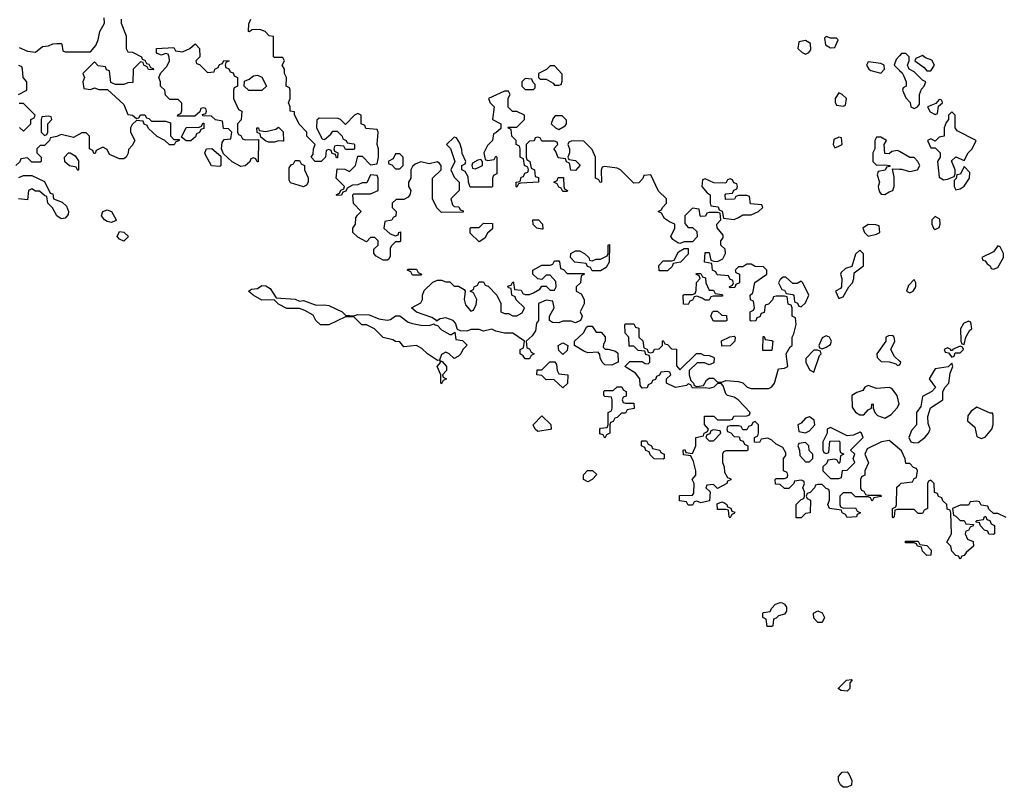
# Model space of a CAD drawing. Header units: inches. Extents: x 2701323 to 2964515, y 494916 to 722124.
# Tile 265 of 656: x 2805792 to 2810501, y 620458 to 624127. Entities that reach past the tile are written whole.
import ezdxf

# ---------------------------------------------------------------- set-up
doc = ezdxf.new("R2010")
doc.units = ezdxf.units.IN
doc.header["$MEASUREMENT"] = 0
doc.layers.add('C8602', color=7, linetype='Continuous')
doc.layers.add('C8612', color=7, linetype='Continuous')

msp = doc.modelspace()

# ---------------------------------------------------------------- linework, layer by layer
at = {"layer": 'C8602', "color": 2, "elevation": 2}
for points in [[(2806278, 624130), (2806278, 624110), (2806302, 624050), (2806302, 623990), (2806310, 623974), (2806331.6, 623971.6), (2806374, 623950), (2806378, 623938), (2806390, 623934), (2806398, 623918), (2806410, 623914), (2806418, 623898), (2806430, 623894), (2806432.7, 623887.3), (2806408.4, 623888.4), (2806402, 623902), (2806386, 623910), (2806382, 623922), (2806370, 623926), (2806334, 623890), (2806332.7, 623827.3), (2806310, 623826), (2806290, 623818), (2806250, 623818), (2806227.3, 623827.3), (2806222, 623882), (2806207.3, 623887.3), (2806202, 623902), (2806167.3, 623907.3), (2806150, 623926), (2806094, 623870), (2806102, 623850), (2806094, 623830), (2806098, 623798), (2806130, 623794), (2806150, 623802), (2806170, 623794), (2806212.7, 623792.7), (2806290, 623722), (2806310, 623674), (2806331.3, 623671.3), (2806350, 623654), (2806362, 623658), (2806370, 623672), (2806390, 623672), (2806398, 623658), (2806410, 623654), (2806422, 623642), (2806490, 623642), (2806514, 623634), (2806512.7, 623572.7), (2806530, 623554), (2806554, 623554), (2806554, 623550), (2806538, 623542), (2806531.6, 623528.4), (2806508.4, 623528.4), (2806486, 623550), (2806448.9, 623568.9), (2806407.3, 623607.3), (2806402, 623622), (2806387.3, 623627.3), (2806382, 623642), (2806350, 623646), (2806330, 623626), (2806322, 623610), (2806322, 623590), (2806342, 623550), (2806330, 623526), (2806312.7, 623507.3), (2806311.6, 623488.4), (2806302, 623470), (2806290, 623462), (2806270, 623462), (2806222, 623482), (2806210, 623506), (2806190, 623518), (2806158, 623502), (2806152.7, 623487.3), (2806147.3, 623487.3), (2806142, 623502), (2806126, 623510), (2806126, 623570), (2806110, 623586), (2806090, 623586), (2806050, 623564), (2805990, 623578), (2805970, 623568), (2805938, 623562), (2805934, 623550), (2805910, 623526), (2805890, 623526), (2805874, 623510), (2805874, 623490), (2805894, 623470), (2805894, 623450), (2805890, 623446), (2805850, 623446), (2805830, 623466), (2805798, 623462), (2805792.7, 623447.3), (2805774, 623430)], [(2805790, 623994.8), (2805830, 623976), (2805868.4, 623971.6), (2805900.4, 623999.6), (2805930, 624002), (2805950, 624012), (2805970, 624014), (2805990, 624014), (2805994, 624010), (2805998, 623978), (2806010, 623974), (2806130, 623974), (2806156.4, 624003.6), (2806168, 624030), (2806175.3, 624070), (2806198, 624110), (2806196.4, 624136.4)], [(2810000, 622074.5), (2809958, 622110), (2809950, 622115.3), (2809914, 622110), (2809844.7, 622075.3), (2809834, 622050), (2809851.3, 622008.7), (2809834, 621970), (2809834, 621950), (2809818, 621942), (2809814, 621930), (2809814, 621890), (2809818, 621878), (2809830, 621874), (2809838, 621858), (2809850, 621854), (2809910, 621854), (2809912.7, 621847.3), (2809878, 621842), (2809870, 621826), (2809862, 621842), (2809850, 621846), (2809790, 621846), (2809770, 621866), (2809730, 621866), (2809714, 621850), (2809714, 621810), (2809718, 621798), (2809732.7, 621792.7), (2809790, 621794), (2809798, 621778), (2809814, 621770), (2809798, 621762), (2809794, 621750), (2809750, 621748), (2809742, 621762), (2809726, 621770), (2809722, 621782), (2809666, 621790), (2809658, 621810), (2809666, 621830), (2809666, 621870), (2809662, 621882), (2809650, 621886), (2809630, 621906), (2809610, 621906), (2809598, 621902), (2809594, 621890), (2809572.7, 621867.3), (2809558, 621862), (2809554, 621850), (2809558, 621838), (2809574, 621830), (2809572, 621770), (2809550, 621766), (2809530, 621746), (2809506, 621746), (2809506, 621810), (2809530, 621834), (2809542, 621838), (2809546, 621850), (2809546, 621870), (2809538, 621890), (2809546, 621910), (2809542, 621922), (2809530, 621926), (2809498, 621922), (2809494, 621910), (2809470, 621886), (2809450, 621886), (2809430, 621906), (2809407.3, 621907.3), (2809406, 621930), (2809410, 621934), (2809450, 621934), (2809462, 621938), (2809466, 621950), (2809462, 621962), (2809446, 621970), (2809446, 622030), (2809456.4, 622043.6), (2809456.4, 622056.4), (2809442, 622082), (2809410, 622098), (2809390, 622118), (2809370, 622126), (2809338, 622122), (2809330, 622106), (2809307.3, 622107.3), (2809306, 622130), (2809322, 622138), (2809326, 622150), (2809326, 622190), (2809310, 622206), (2809298, 622202), (2809292.7, 622187.3), (2809278, 622182), (2809270, 622166), (2809250, 622166), (2809242, 622182), (2809230, 622186), (2809190, 622186), (2809178, 622182), (2809174, 622170), (2809178, 622158), (2809192.7, 622152.7), (2809210, 622134), (2809232.7, 622132.7), (2809238, 622118), (2809252.7, 622112.7), (2809258, 622098), (2809274, 622090), (2809274, 622070), (2809270, 622066), (2809170, 622066), (2809158, 622062), (2809154, 622050), (2809154, 622010), (2809162, 621990), (2809163.6, 621963.6), (2809178, 621938), (2809192.7, 621932.7), (2809192.7, 621927.3), (2809178, 621922), (2809174, 621910), (2809130, 621886), (2809110, 621906), (2809078, 621902), (2809074, 621890), (2809094, 621870), (2809092, 621828), (2809050, 621818), (2809030, 621826), (2809018, 621822), (2809010, 621806), (2808990, 621806), (2808982, 621822), (2808947.3, 621827.3), (2808947.3, 621852.7), (2809010, 621854), (2809016.4, 621863.6), (2809018, 621910), (2809008, 621930), (2809026, 621950), (2809026, 621970), (2809014.6, 622014.6), (2809002, 622042), (2808967.3, 622047.3), (2808966, 622070), (2808972.7, 622072.7), (2808978, 622058), (2809010, 622054), (2809026, 622090), (2809026, 622130), (2809062, 622138), (2809066, 622150), (2809082, 622158), (2809086, 622170), (2809067.3, 622192.7), (2809067.3, 622232.7), (2809111.6, 622231.6), (2809130, 622214), (2809190, 622214), (2809202, 622218), (2809208.4, 622231.6), (2809270, 622234), (2809282, 622238), (2809286, 622250), (2809228, 622310), (2809210, 622322), (2809178, 622330), (2809170, 622338), (2809156.4, 622376.4), (2809147.3, 622387.3), (2809130, 622388), (2809112, 622370), (2809090, 622364), (2809072, 622368), (2809010, 622366), (2809002, 622382), (2808990, 622386), (2808982, 622378), (2808929.1, 622369.1), (2808886, 622390), (2808886, 622410), (2808906, 622430), (2808902, 622442), (2808890, 622446), (2808858, 622442), (2808852.7, 622427.3), (2808838, 622422), (2808832.7, 622407.3), (2808818, 622402), (2808814, 622390), (2808798, 622382), (2808792.7, 622367.3), (2808770, 622366), (2808760.4, 622380.4), (2808758, 622410), (2808737.2, 622437.2), (2808686, 622470), (2808710, 622494), (2808770, 622494), (2808783.6, 622483.6), (2808798, 622482), (2808806, 622490), (2808806, 622510), (2808802, 622522), (2808787.3, 622527.3), (2808782, 622542), (2808750, 622546), (2808730, 622566), (2808707.3, 622567.3), (2808706, 622610), (2808688.7, 622628.7), (2808686, 622670), (2808690, 622674), (2808730, 622674), (2808738, 622658), (2808752.7, 622652.7), (2808754, 622610), (2808772.7, 622592.7), (2808778, 622558), (2808792.7, 622552.7), (2808798, 622538), (2808810, 622534), (2808822, 622538), (2808828, 622552), (2808850, 622554), (2808866, 622570), (2808866, 622590), (2808870, 622594), (2808878, 622578), (2808890, 622574), (2808910, 622554), (2808932.7, 622552.7), (2808932.7, 622472.7), (2808950, 622454), (2809028.4, 622531.6), (2809050, 622532), (2809063.6, 622523.6), (2809090, 622522), (2809110, 622514), (2809114, 622510), (2809112.7, 622487.3), (2809090, 622478), (2809067.3, 622487.3), (2809032.7, 622487.3), (2808994, 622450), (2808994, 622430), (2809002, 622402), (2809014, 622390), (2809018, 622378), (2809030, 622374), (2809062, 622378), (2809076.4, 622403.6), (2809090, 622414), (2809110, 622414), (2809130, 622394), (2809150, 622394), (2809170, 622402), (2809230, 622398), (2809251, 622391), (2809271.1, 622371.1), (2809290, 622364.7), (2809375.3, 622364.7), (2809390, 622372), (2809402, 622390), (2809422, 622458), (2809450, 622462), (2809466, 622470), (2809458, 622530), (2809476.4, 622563.6), (2809486, 622570), (2809486, 622610), (2809494.6, 622625.4), (2809506, 622670), (2809502, 622702), (2809486, 622710), (2809486, 622750), (2809482, 622762), (2809467.3, 622767.3), (2809462, 622802), (2809450, 622806), (2809410, 622806), (2809398, 622802), (2809392.7, 622787.3), (2809372.7, 622767.3), (2809358, 622762), (2809352.7, 622727.3), (2809338, 622722), (2809332.7, 622707.3), (2809318, 622702), (2809312.7, 622687.3), (2809290, 622686), (2809286, 622690), (2809286, 622730), (2809302, 622738), (2809306, 622750), (2809302, 622782), (2809287.3, 622787.3), (2809286, 622810), (2809298, 622822), (2809308.9, 622871.1), (2809366, 622910), (2809366, 622930), (2809350, 622946), (2809310, 622948), (2809290, 622958), (2809270, 622958), (2809250, 622946), (2809230, 622946), (2809214, 622930), (2809218, 622918), (2809234, 622910), (2809234, 622870), (2809218, 622862), (2809212.7, 622847.3), (2809190, 622846), (2809186, 622850), (2809202, 622858), (2809206, 622870), (2809202, 622882), (2809190, 622886), (2809182, 622902), (2809127.3, 622907.3), (2809122, 622922), (2809106, 622930), (2809102, 622962), (2809067.3, 622967.3), (2809070, 623014), (2809090, 623014), (2809098, 622978), (2809112.7, 622972.7), (2809130, 622972), (2809155.3, 622984.7), (2809168, 623010), (2809166, 623030), (2809146, 623050), (2809146, 623070), (2809156.4, 623083.6), (2809156.4, 623096.4), (2809127.3, 623132.7), (2809126, 623150), (2809146, 623170), (2809142, 623202), (2809130, 623206), (2809090, 623206), (2809078, 623202), (2809071.6, 623188.4), (2809050, 623186), (2809046, 623190), (2809042, 623222), (2809010, 623226), (2808974, 623190), (2808972.7, 623152.7), (2808990, 623134), (2809010, 623134), (2809030, 623114), (2809031.6, 623088.4), (2809010, 623066), (2808970, 623066), (2808950, 623058), (2808940.4, 623060.4), (2808916.4, 623076.4), (2808906, 623090), (2808926, 623130), (2808926, 623150), (2808900.2, 623160.2), (2808876.4, 623176.4), (2808862, 623202), (2808846, 623210), (2808862, 623218), (2808866, 623230), (2808886, 623250), (2808886, 623270), (2808847.3, 623307.3), (2808810, 623386), (2808778, 623382), (2808772.7, 623367.3), (2808752.7, 623347.3), (2808730, 623346), (2808666, 623410), (2808650, 623418), (2808590, 623426), (2808578, 623422), (2808572.7, 623407.3), (2808574, 623350), (2808568.4, 623348.4), (2808562, 623362), (2808546, 623370), (2808546, 623470), (2808530, 623506), (2808490, 623546), (2808432.7, 623547.3), (2808418, 623542), (2808414, 623530), (2808422, 623510), (2808422, 623490), (2808414, 623470), (2808418, 623458), (2808450, 623454), (2808472, 623432), (2808450, 623406), (2808427.3, 623407.3), (2808422, 623442), (2808407.3, 623447.3), (2808402, 623462), (2808367.3, 623467.3), (2808356.4, 623496.4), (2808346, 623510), (2808366, 623530), (2808362, 623542), (2808350, 623546), (2808290, 623546), (2808282, 623562), (2808270, 623566), (2808258, 623562), (2808252, 623548), (2808230, 623546), (2808214, 623530), (2808214, 623470), (2808218, 623458), (2808232, 623450), (2808238, 623418), (2808254, 623410), (2808258, 623378), (2808272.7, 623372.7), (2808274, 623350), (2808190, 623346), (2808178, 623342), (2808170, 623326), (2808166, 623330), (2808166, 623350), (2808186, 623354), (2808190, 623374), (2808202, 623378), (2808207.3, 623392.7), (2808222, 623398), (2808226, 623410), (2808222, 623422), (2808206, 623430), (2808202, 623462), (2808186, 623470), (2808186, 623510), (2808182, 623522), (2808166, 623530), (2808166, 623550), (2808146, 623570), (2808142, 623602), (2808126, 623610), (2808130, 623614), (2808170, 623614), (2808206, 623650), (2808206, 623670), (2808170, 623688), (2808148.7, 623688.7), (2808128.7, 623708.7), (2808128, 623752), (2808138, 623770), (2808130, 623786), (2808110, 623786), (2808034, 623750), (2808042, 623730), (2808062, 623710), (2808054, 623650), (2808094, 623630), (2808092.7, 623607.3), (2808070, 623586), (2808058, 623582), (2808054, 623550), (2808030, 623526), (2808012, 623490), (2808018, 623458), (2808030, 623454), (2808062, 623458), (2808070, 623474), (2808074, 623470), (2808074, 623390), (2808058, 623382), (2808054, 623370), (2808054, 623330), (2808050, 623326), (2807947.3, 623327.3), (2807938, 623350), (2807936.4, 623376.4), (2807922, 623402), (2807906, 623410), (2807906, 623430), (2807922, 623438), (2807926, 623450), (2807908, 623488), (2807907.3, 623507.3), (2807896.4, 623536.4), (2807882, 623562), (2807870, 623566), (2807834, 623530), (2807852, 623512), (2807874, 623450), (2807854, 623410), (2807870, 623374), (2807894, 623350), (2807894, 623310), (2807854, 623270), (2807862, 623242), (2807870, 623234), (2807892.7, 623232.7), (2807898, 623218), (2807912.7, 623212.7), (2807912.7, 623207.3), (2807810, 623206), (2807787.3, 623227.3), (2807766, 623270), (2807766, 623370), (2807808, 623410), (2807808, 623430), (2807800.4, 623440.4), (2807790, 623448), (2807750, 623438), (2807710, 623448), (2807683.6, 623436.4), (2807670, 623426), (2807662, 623410), (2807662, 623370), (2807652, 623350), (2807652, 623330), (2807662, 623310), (2807658, 623290), (2807650, 623278), (2807630, 623268), (2807592.7, 623267.3), (2807574, 623250), (2807574, 623230), (2807592, 623210), (2807591.6, 623188.4), (2807578, 623182), (2807571.6, 623168.4), (2807538, 623162), (2807534, 623130), (2807563.6, 623103.6), (2807590, 623094), (2807602, 623098), (2807606, 623110), (2807612.7, 623112.7), (2807614, 623070), (2807610, 623066), (2807590, 623066), (2807570, 623046), (2807564.7, 623035.3), (2807563.6, 622996.4), (2807556.9, 622983.1), (2807550, 622978), (2807530, 622978), (2807496.4, 622996.4), (2807486, 623010), (2807486, 623030), (2807506, 623050), (2807506, 623070), (2807490, 623086), (2807470, 623086), (2807450, 623066), (2807410, 623088), (2807386, 623110), (2807386, 623130), (2807398, 623150), (2807400.4, 623179.6), (2807407.3, 623192.7), (2807426, 623210), (2807388.7, 623248.7), (2807386, 623290), (2807390, 623294), (2807470, 623294), (2807506, 623310), (2807506, 623370), (2807502, 623382), (2807470, 623386), (2807452, 623348), (2807430, 623348), (2807410, 623338), (2807383.6, 623336.4), (2807358, 623322), (2807352.7, 623307.3), (2807338, 623302), (2807331.6, 623288.4), (2807310, 623286), (2807306, 623290), (2807322, 623298), (2807327.3, 623312.7), (2807342, 623318), (2807346, 623330), (2807306, 623370), (2807310, 623414), (2807347.3, 623412.7), (2807370, 623402), (2807398, 623430), (2807410, 623474), (2807430, 623474), (2807470, 623434), (2807502, 623438), (2807508, 623470), (2807508, 623510), (2807502, 623530), (2807506, 623590), (2807502, 623602), (2807447.3, 623607.3), (2807442, 623622), (2807426, 623630), (2807426, 623670), (2807410, 623678), (2807394, 623670), (2807350, 623626), (2807326, 623650), (2807314.6, 623654.6), (2807223.6, 623656.4), (2807212.7, 623647.3), (2807212, 623610), (2807238, 623558), (2807250, 623554), (2807280.4, 623579.6), (2807290, 623594), (2807310, 623594), (2807334, 623570), (2807338, 623558), (2807354, 623550), (2807358, 623538), (2807390, 623534), (2807394, 623530), (2807394, 623510), (2807390, 623506), (2807350, 623506), (2807342, 623522), (2807310, 623526), (2807298, 623522), (2807294, 623510), (2807298, 623498), (2807314, 623490), (2807312.7, 623467.3), (2807307.3, 623467.3), (2807302, 623482), (2807287.3, 623487.3), (2807282, 623502), (2807270, 623506), (2807258, 623502), (2807254, 623470), (2807234, 623450), (2807206, 623450), (2807186, 623470), (2807196.4, 623483.6), (2807198, 623510), (2807206, 623530), (2807166, 623570), (2807166, 623590), (2807128.4, 623628.4), (2807106, 623674), (2807106, 623686), (2807086, 623690), (2807086, 623710), (2807078, 623730), (2807086, 623750), (2807086, 623790), (2807082, 623802), (2807066, 623810), (2807068, 623850), (2807058, 623870), (2807058, 623890), (2807048, 623910), (2807058, 623930), (2807050, 623946), (2807010, 623946), (2807006, 623950), (2807006, 624046), (2806986, 624050), (2806966, 624070), (2806940.4, 624080.4), (2806902, 624078), (2806891.3, 624068.7), (2806886, 624070), (2806887.3, 624107.3), (2806898, 624130)], [(2810000, 623954.8), (2809983.6, 623936.4), (2809974, 623910), (2810000, 623884.9)], [(2805786, 623770), (2805826, 623790), (2805826, 623830), (2805808, 623850), (2805806, 623890), (2805802, 623902), (2805788.4, 623908.4)], [(2805791.6, 623611.6), (2805810, 623594), (2805846, 623630), (2805846, 623650), (2805862, 623658), (2805866, 623670), (2805810, 623726), (2805790, 623726)], [(2810000, 623496.3), (2809990, 623502), (2809963.6, 623496.4), (2809950, 623486), (2809930, 623488), (2809926, 623530), (2809938, 623550), (2809910, 623566), (2809890, 623566), (2809882, 623550), (2809882, 623510), (2809872, 623490), (2809872, 623450), (2809890, 623432), (2809930, 623434), (2809954, 623430), (2809954, 623426), (2809938, 623422), (2809931.6, 623408.4), (2809898, 623402), (2809894, 623386), (2809904.7, 623350), (2809898, 623330), (2809899.6, 623319.6), (2809903.6, 623303.6), (2809912.7, 623292.7), (2809930, 623292), (2809950, 623304.7), (2809968.7, 623311.3), (2809975.3, 623330), (2809974, 623374), (2809966, 623414), (2810000, 623412.5)], [(2805787.3, 623372.7), (2805810, 623382), (2805850, 623382), (2805910, 623354), (2805938, 623298), (2805950, 623294), (2805954, 623270), (2805995.3, 623255.3), (2806016, 623236), (2806024.7, 623210), (2806023.6, 623196.4), (2806010, 623178), (2805990, 623175.3), (2805969.3, 623189.3), (2805948.4, 623228.4), (2805926, 623250), (2805922, 623282), (2805910, 623286), (2805887.3, 623307.3), (2805868, 623308), (2805850, 623318), (2805834, 623310), (2805830, 623266), (2805786, 623270)], [(2810000, 622495.3), (2809976.4, 622516.4), (2809958, 622550), (2809978, 622590), (2809975.3, 622610), (2809970, 622615.3), (2809950, 622618), (2809934, 622610), (2809934, 622590), (2809892, 622530), (2809892.7, 622512.7), (2809912.7, 622492.7), (2809952, 622492), (2809982, 622482), (2809990, 622474), (2810000, 622477.3)], [(2810000, 621786), (2809990, 621786), (2809978, 621782), (2809974, 621750), (2809970, 621746), (2809966, 621750), (2809966, 621790), (2809982, 621798), (2809986, 621810), (2809987.3, 621892.7), (2810000, 621904.1)]]:
    msp.add_lwpolyline(points, dxfattribs=at)
for points in [[(2809650, 624046), (2809642, 624038), (2809646.4, 624006.4), (2809670, 623992), (2809690, 623994), (2809706, 624030), (2809698, 624038), (2809670, 624038)], [(2806690, 623874), (2806722, 623878), (2806726, 623890), (2806742, 623898), (2806747.3, 623912.7), (2806762, 623918), (2806768.4, 623931.6), (2806794, 623930), (2806778, 623922), (2806774, 623910), (2806778, 623898), (2806792.7, 623892.7), (2806798, 623878), (2806812.7, 623872.7), (2806818, 623858), (2806834, 623850), (2806834, 623810), (2806818, 623802), (2806814, 623790), (2806814, 623750), (2806838, 623698), (2806854, 623690), (2806851.6, 623648.4), (2806834, 623630), (2806834, 623590), (2806838, 623578), (2806850, 623574), (2806858, 623558), (2806872.7, 623552.7), (2806934, 623554), (2806932.7, 623447.3), (2806927.3, 623447.3), (2806922, 623462), (2806910, 623466), (2806898, 623462), (2806892.7, 623447.3), (2806870, 623428), (2806850, 623426), (2806808.4, 623448.4), (2806766, 623486), (2806758, 623510), (2806760.4, 623539.6), (2806770, 623554), (2806802, 623558), (2806806, 623590), (2806790, 623606), (2806767.3, 623607.3), (2806762, 623642), (2806728.4, 623648.4), (2806710, 623666), (2806667.3, 623667.3), (2806666, 623674), (2806682, 623678), (2806686, 623690), (2806682, 623702), (2806670, 623706), (2806658, 623702), (2806654, 623686), (2806630, 623666), (2806546, 623666), (2806550, 623674), (2806562, 623678), (2806567.3, 623692.7), (2806567.3, 623727.3), (2806550, 623746), (2806510, 623746), (2806490, 623766), (2806486, 623790), (2806466, 623810), (2806466, 623830), (2806458, 623850), (2806467.3, 623872.7), (2806496.4, 623903.6), (2806508, 623930), (2806507.3, 623947.3), (2806502, 623962), (2806490, 623966), (2806470, 623958), (2806450, 623966), (2806446, 623970), (2806446, 623990), (2806530, 623994), (2806538, 623978), (2806570, 623974), (2806606, 623990), (2806631.6, 624011.6), (2806652, 623990), (2806654, 623950), (2806634, 623930), (2806638, 623918), (2806652.7, 623912.7)], [(2809550, 624028), (2809518, 624022), (2809514, 623990), (2809534, 623970), (2809550, 623962), (2809566, 623970), (2809576.4, 623983.6), (2809574, 624014)], [(2808350, 623906), (2808330, 623906), (2808311.6, 623888.4), (2808274, 623870), (2808274, 623850), (2808282, 623842), (2808310, 623842), (2808343.6, 623823.6), (2808350, 623814), (2808370, 623814), (2808382, 623818), (2808387.3, 623832.7), (2808387.3, 623867.3)], [(2809850, 623926), (2809842, 623910), (2809854, 623890), (2809863.6, 623883.6), (2809910, 623872), (2809928, 623890), (2809926, 623910), (2809910, 623918)], [(2806888.4, 623788.4), (2806866, 623810), (2806867.3, 623832.7), (2806890, 623842), (2806910, 623858), (2806930, 623862), (2806950, 623852), (2806972, 623810), (2806950, 623788.7)], [(2808210, 623846), (2808194, 623830), (2808194, 623810), (2808210, 623794), (2808250, 623794), (2808258, 623802), (2808258, 623818), (2808247.3, 623827.3), (2808242, 623842)], [(2809710, 623778), (2809692, 623750), (2809692.7, 623732.7), (2809698, 623718), (2809730, 623714), (2809742, 623718), (2809746, 623750), (2809726, 623770)], [(2805930, 623666), (2805898, 623662), (2805894, 623650), (2805894, 623590), (2805910, 623574), (2805922, 623578), (2805926, 623590), (2805926, 623630), (2805946, 623650), (2805942, 623662)], [(2808387.3, 623667.3), (2808352.7, 623667.3), (2808343.6, 623656.4), (2808334, 623630), (2808354, 623610), (2808370, 623602), (2808400.4, 623619.6), (2808408, 623630), (2808407.3, 623647.3)], [(2806610, 623548), (2806588.4, 623548.4), (2806566, 623566), (2806588.7, 623611.3), (2806650, 623614), (2806662, 623618), (2806667.3, 623632.7), (2806672.7, 623632.7), (2806672.7, 623607.3), (2806658, 623602), (2806652.7, 623587.3), (2806638, 623582), (2806632.7, 623567.3)], [(2807050, 623546), (2807030, 623548), (2807010, 623542), (2806982, 623542), (2806967.3, 623547.3), (2806946, 623566), (2806942, 623582), (2806927.3, 623587.3), (2806926, 623610), (2806934, 623610), (2806938, 623598), (2806970, 623592), (2807016.4, 623603.6), (2807030, 623614), (2807051.6, 623591.6), (2807054, 623546)], [(2809710, 623566), (2809686.4, 623553.6), (2809682, 623530), (2809690, 623514), (2809710, 623522), (2809726, 623530), (2809722, 623562)], [(2806070, 623406), (2806062, 623422), (2806030, 623428), (2806008.4, 623448.4), (2806006, 623470), (2806026, 623490), (2806034, 623490), (2806056.9, 623476.9), (2806072.7, 623452.7), (2806074, 623410)], [(2806750, 623426), (2806708.7, 623428.7), (2806680.4, 623480.4), (2806678, 623490), (2806686, 623510), (2806711.6, 623511.6), (2806754, 623474), (2806754, 623430)], [(2807610, 623486), (2807590, 623486), (2807578, 623462), (2807554, 623450), (2807558, 623438), (2807572.7, 623432.7), (2807590, 623414), (2807610, 623414), (2807626, 623430), (2807626, 623470)], [(2807150, 623328), (2807088, 623348), (2807080.4, 623360.4), (2807080.4, 623419.6), (2807090, 623434), (2807102, 623438), (2807110, 623454), (2807130, 623454), (2807138, 623438), (2807154, 623430), (2807154, 623410), (2807171.1, 623371.1), (2807172, 623350), (2807163.6, 623336.4)], [(2807998, 623458), (2807983.6, 623456.4), (2807958, 623442), (2807954, 623430), (2807958, 623418), (2807970, 623414), (2807990, 623422), (2808006, 623430), (2808006, 623450)], [(2808390, 623306), (2808382, 623322), (2808370, 623326), (2808362, 623342), (2808346, 623350), (2808362, 623358), (2808367.3, 623372.7), (2808392.7, 623372.7), (2808394, 623330), (2808398, 623318), (2808412, 623310), (2808410, 623306)], [(2809190, 623366), (2809178, 623362), (2809170, 623346), (2809112.7, 623347.3), (2809070, 623366), (2809058, 623362), (2809054, 623330), (2809079.6, 623299.6), (2809094, 623290), (2809094, 623250), (2809098, 623238), (2809132.7, 623232.7), (2809138, 623218), (2809151.6, 623211.6), (2809158, 623178), (2809210, 623172), (2809230, 623182), (2809250, 623194), (2809290, 623194), (2809326, 623210), (2809346, 623230), (2809342, 623242), (2809287.3, 623247.3), (2809282, 623282), (2809270, 623286), (2809230, 623286), (2809218, 623282), (2809211.6, 623268.4), (2809167.3, 623267.3), (2809166, 623290), (2809170, 623294), (2809202, 623298), (2809207.3, 623312.7), (2809222, 623318), (2809226, 623330), (2809222, 623342), (2809207.3, 623347.3), (2809202, 623362)], [(2806230, 623158), (2806210, 623162), (2806198, 623170), (2806184, 623190), (2806189.1, 623210.9), (2806210, 623218), (2806230.9, 623210.9), (2806254, 623170), (2806250, 623166)], [(2807990, 623066), (2807947.3, 623107.3), (2807946, 623130), (2807950, 623134), (2807990, 623134), (2808010, 623154), (2808052.7, 623152.7), (2808052.7, 623127.3), (2808030, 623106), (2808016.9, 623083.1)], [(2808290, 623126), (2808266, 623130), (2808248.4, 623148.4), (2808246, 623170), (2808274, 623170), (2808292, 623150), (2808294, 623126)], [(2809850, 623148), (2809824.7, 623130), (2809832, 623110), (2809850, 623092), (2809890, 623102), (2809906, 623110), (2809902, 623142), (2809887.3, 623147.3)], [(2806290, 623068.7), (2806270, 623078), (2806258, 623090), (2806270, 623114), (2806290, 623112), (2806312, 623090)], [(2808530, 622926), (2808522, 622942), (2808507.3, 622947.3), (2808502, 622962), (2808447.3, 622967.3), (2808426, 622990), (2808428, 623010), (2808450, 623022), (2808470, 623022), (2808494, 623010), (2808514, 622990), (2808518, 622978), (2808530, 622974), (2808550, 622982), (2808570, 622982), (2808602, 622998), (2808606, 623010), (2808606, 623050), (2808612.7, 623052.7), (2808611.6, 622968.4), (2808596.9, 622943.1), (2808570, 622926)], [(2808850, 622926), (2808848.4, 622951.6), (2808870, 622974), (2808910, 622974), (2808922, 622978), (2808943.1, 623016.9), (2808970, 623034), (2808990, 623034), (2808990, 623006), (2808952.7, 622967.3), (2808918, 622962), (2808912.7, 622947.3), (2808890, 622926)], [(2809810, 623026), (2809790, 623006), (2809772, 622948), (2809742, 622938), (2809721, 622919), (2809718, 622910), (2809724.7, 622890), (2809722, 622850), (2809718, 622842), (2809694, 622830), (2809710, 622794), (2809730, 622802), (2809758, 622850), (2809775.3, 622870), (2809782, 622890), (2809783.1, 622916.9), (2809828, 622950), (2809827.3, 623007.3)], [(2808410, 622914), (2808490, 622914), (2808494, 622910), (2808478, 622902), (2808474, 622870), (2808454, 622850), (2808454, 622830), (2808476.9, 622816.9), (2808492, 622790), (2808491.1, 622768.9), (2808472, 622730), (2808482, 622710), (2808479.6, 622700.4), (2808474, 622690), (2808450, 622678), (2808430, 622686), (2808390, 622686), (2808370, 622678), (2808340.4, 622680.4), (2808326, 622690), (2808326, 622710), (2808348, 622750), (2808342, 622782), (2808310, 622786), (2808274, 622770), (2808274, 622690), (2808263.6, 622676.4), (2808259.6, 622640.4), (2808243.6, 622616.4), (2808214, 622590), (2808218, 622558), (2808230, 622554), (2808238, 622538), (2808252, 622530), (2808238, 622522), (2808230, 622506), (2808210, 622506), (2808200.4, 622520.4), (2808186, 622530), (2808186, 622550), (2808202, 622558), (2808206, 622590), (2808150, 622628.7), (2808110, 622628), (2808070, 622638), (2808050, 622648), (2808010, 622638), (2807990, 622646), (2807950, 622646), (2807930, 622638), (2807900.4, 622640.4), (2807886, 622646), (2807876.4, 622676.4), (2807866, 622690), (2807830, 622702), (2807803.6, 622696.4), (2807786, 622686), (2807786, 622690), (2807763.1, 622703.1), (2807689.3, 622729.3), (2807666, 622750), (2807710, 622774), (2807718, 622790), (2807718, 622810), (2807727.3, 622832.7), (2807767.3, 622872.7), (2807790, 622882), (2807810, 622882), (2807830, 622874), (2807850, 622874), (2807870, 622854), (2807890, 622854), (2807918, 622838), (2807922, 622830), (2807918, 622790), (2807923.6, 622763.6), (2807950, 622734), (2807962, 622738), (2807974.6, 622765.4), (2807978, 622790), (2807962, 622822), (2807946, 622830), (2807962, 622838), (2807966, 622850), (2807982, 622858), (2807990, 622874), (2808010, 622874), (2808018, 622858), (2808032.7, 622852.7), (2808074, 622810), (2808094, 622770), (2808094, 622730), (2808110, 622722), (2808130, 622722), (2808150, 622712), (2808170, 622712), (2808194.6, 622725.4), (2808206, 622750), (2808167.3, 622787.3), (2808162, 622802), (2808146, 622810), (2808142, 622842), (2808130, 622846), (2808127.3, 622852.7), (2808142, 622858), (2808150, 622874), (2808154, 622870), (2808158, 622838), (2808190, 622834), (2808198, 622818), (2808210, 622814), (2808230, 622814), (2808250, 622822), (2808280.4, 622839.6), (2808290, 622854), (2808310, 622854), (2808330, 622834), (2808350, 622834), (2808358, 622850), (2808356.4, 622876.4), (2808330, 622906), (2808310, 622906), (2808290, 622886), (2808270, 622888), (2808246, 622910), (2808246, 622930), (2808290, 622954), (2808330, 622954), (2808342, 622958), (2808350, 622974), (2808370, 622974), (2808374, 622970), (2808378, 622938), (2808392.7, 622932.7)], [(2807670, 622906), (2807662, 622922), (2807646, 622930), (2807650, 622934), (2807690, 622934), (2807698, 622918), (2807714, 622910), (2807710, 622906)], [(2809090, 622834), (2809110, 622834), (2809118, 622818), (2809150, 622814), (2809154, 622810), (2809154, 622806), (2809110, 622806), (2809098, 622802), (2809090, 622786), (2809070, 622786), (2809056.4, 622796.4), (2809030, 622806), (2809018, 622802), (2809010, 622786), (2808998, 622782), (2808990, 622766), (2808967.3, 622767.3), (2808966, 622810), (2808970, 622814), (2809010, 622814), (2809022, 622818), (2809027.3, 622832.7), (2809028.4, 622871.6), (2809046, 622890), (2809042, 622902), (2809026, 622910), (2809030, 622914), (2809050, 622914), (2809058, 622898), (2809072.7, 622892.7), (2809074, 622870)], [(2809456.4, 622896.4), (2809443.6, 622896.4), (2809430, 622886), (2809422, 622870), (2809438, 622838), (2809450, 622834), (2809458, 622818), (2809490, 622814), (2809494, 622810), (2809498, 622778), (2809512.7, 622772.7), (2809518, 622758), (2809530, 622754), (2809550, 622774), (2809566, 622810), (2809538, 622870), (2809530, 622878), (2809510, 622866), (2809490, 622866)], [(2807130, 622782), (2807150, 622784.7), (2807210, 622762), (2807250, 622764.7), (2807270, 622761), (2807334, 622730), (2807350, 622714), (2807390, 622712), (2807410, 622718), (2807463.1, 622716.9), (2807510, 622697.3), (2807550, 622690.8), (2807565.2, 622694.8), (2807590, 622711.3), (2807610, 622711.3), (2807650, 622681), (2807670, 622674.8), (2807710, 622666.8), (2807750, 622666), (2807774, 622674), (2807774, 622670), (2807790, 622664.7), (2807810, 622644.7), (2807850, 622622), (2807858, 622622), (2807874, 622634), (2807878, 622598), (2807910, 622594), (2807932, 622572), (2807912, 622550), (2807902, 622530), (2807890, 622518), (2807870, 622508), (2807846, 622530), (2807830, 622538), (2807810, 622526), (2807799.6, 622500.4), (2807790, 622498), (2807742, 622530), (2807715.5, 622555.5), (2807690, 622569.2), (2807630, 622564), (2807610, 622588), (2807588.9, 622588.9), (2807576.4, 622596.4), (2807530, 622608.7), (2807488.9, 622648.9), (2807450, 622668), (2807428.4, 622668.4), (2807390, 622706), (2807350, 622706), (2807271.3, 622668.7), (2807230, 622668.7), (2807208.7, 622688.7), (2807195.3, 622715.3), (2807156.4, 622736.4), (2807130, 622746), (2807070, 622746), (2807030, 622768), (2807008.4, 622788.4), (2806950, 622786), (2806908, 622810), (2806886, 622830), (2806900.4, 622839.6), (2806930, 622842), (2806950, 622856), (2806970, 622854.8), (2806990, 622842), (2807018, 622798), (2807110, 622791)], [(2809110, 622686), (2809098, 622710), (2809106, 622730), (2809110, 622734), (2809130, 622734), (2809150, 622714), (2809172.7, 622712.7), (2809174, 622690), (2809170, 622686)], [(2808592.7, 622552.7), (2808607.3, 622552.7), (2808642, 622542), (2808652.7, 622532.7), (2808654, 622490), (2808650, 622488), (2808624.7, 622475.3), (2808590, 622478), (2808578, 622490), (2808568, 622510), (2808567.3, 622527.3), (2808558, 622538), (2808510, 622535.3), (2808490, 622542), (2808446, 622570), (2808446, 622590), (2808488, 622630), (2808503.1, 622656.9), (2808510, 622662), (2808530, 622662), (2808550, 622634), (2808572.7, 622632.7), (2808591.6, 622611.6), (2808592, 622590), (2808583.6, 622576.4), (2808582, 622562)], [(2808390, 622526), (2808370, 622546), (2808368, 622570), (2808390, 622582), (2808414, 622570), (2808410, 622546)], [(2809150, 622566), (2809148.4, 622591.6), (2809188.4, 622611.6), (2809210, 622614), (2809214, 622610), (2809212, 622590), (2809190, 622568)], [(2809346, 622546), (2809347.3, 622612.7), (2809352.7, 622612.7), (2809358, 622598), (2809390, 622594), (2809394, 622590), (2809390, 622546)], [(2809650, 622615.3), (2809630, 622606), (2809614, 622570), (2809618, 622558), (2809630, 622554), (2809650, 622562), (2809670, 622574), (2809675.3, 622590), (2809666, 622610)], [(2809590, 622548), (2809552.7, 622507.3), (2809552, 622490), (2809570, 622454), (2809590, 622442), (2809618, 622522), (2809626, 622530), (2809622, 622542), (2809607.3, 622547.3)], [(2807810, 622386), (2807806, 622390), (2807806, 622430), (2807788.7, 622470), (2807806, 622490), (2807802, 622498), (2807812.7, 622492.7), (2807834, 622470), (2807834, 622450), (2807814, 622430), (2807818, 622418), (2807834, 622410), (2807818, 622402)], [(2808390, 622368), (2808347.3, 622407.3), (2808310, 622406), (2808290, 622426), (2808266, 622430), (2808267.3, 622452.7), (2808290, 622454), (2808328.4, 622491.6), (2808352, 622492), (2808359.6, 622479.6), (2808362, 622450), (2808370, 622434), (2808414, 622430), (2808411.6, 622388.4)], [(2808690, 622294), (2808730, 622294), (2808731.6, 622268.4), (2808698, 622262), (2808690, 622246), (2808670, 622246), (2808650, 622226), (2808638, 622222), (2808630, 622206), (2808618, 622202), (2808614, 622190), (2808614, 622150), (2808598, 622142), (2808590, 622126), (2808582, 622142), (2808567.3, 622147.3), (2808566, 622170), (2808570, 622174), (2808602, 622178), (2808606, 622190), (2808606, 622250), (2808622, 622258), (2808626, 622270), (2808626, 622310), (2808622, 622322), (2808590, 622326), (2808586, 622330), (2808586, 622350), (2808590, 622354), (2808630, 622354), (2808650, 622372), (2808671.6, 622371.6), (2808678, 622358), (2808692, 622350), (2808692, 622328), (2808678, 622322), (2808674, 622310), (2808678, 622298)], [(2809850, 622378), (2809834, 622370), (2809824.7, 622355.3), (2809795.3, 622344.7), (2809772, 622330), (2809774.4, 622274.4), (2809790, 622251.3), (2809810, 622238), (2809830, 622238), (2809850, 622262), (2809866, 622270), (2809868, 622290), (2809871.1, 622291.1), (2809874, 622290), (2809874, 622270), (2809882, 622250), (2809894.8, 622234.8), (2809930, 622222.8), (2809960.2, 622239.8), (2809988.9, 622271.1), (2809998, 622290), (2809988.7, 622330), (2809964, 622364), (2809950, 622369), (2809890, 622364)], [(2808270, 622158), (2808258, 622170), (2808248, 622190), (2808290, 622234), (2808332.7, 622192.7), (2808334, 622170), (2808330, 622168)], [(2809570, 622228.7), (2809550, 622222), (2809530, 622198), (2809514, 622190), (2809518, 622158), (2809550, 622152), (2809570, 622162), (2809595.3, 622190), (2809592.5, 622212.5)], [(2809110, 622166), (2809098, 622162), (2809092.7, 622147.3), (2809078, 622142), (2809074, 622130), (2809090, 622114), (2809110, 622114), (2809146, 622150), (2809142, 622162)], [(2809670, 622178), (2809654, 622170), (2809654, 622150), (2809634, 622110), (2809634, 622070), (2809638, 622058), (2809650, 622054), (2809662, 622058), (2809667.3, 622112.7), (2809710, 622114), (2809714, 622110), (2809714, 622070), (2809718, 622058), (2809734, 622050), (2809718, 622042), (2809714, 622010), (2809710, 622006), (2809702, 622022), (2809690, 622026), (2809658, 622022), (2809652.7, 622007.3), (2809634, 621990), (2809634, 621970), (2809670, 621934), (2809710, 621934), (2809722, 621938), (2809727.3, 621972.7), (2809750, 621974), (2809786, 622010), (2809778, 622030), (2809786, 622050), (2809766, 622070), (2809826, 622130), (2809818, 622150), (2809810, 622155.3), (2809779.6, 622140.4), (2809750, 622138)], [(2808870, 622026), (2808827.3, 622027.3), (2808807.3, 622047.3), (2808802, 622062), (2808787.3, 622067.3), (2808782, 622082), (2808766, 622090), (2808766, 622110), (2808770, 622114), (2808790, 622114), (2808798, 622098), (2808814, 622090), (2808818, 622078), (2808854, 622070), (2808858, 622058), (2808874, 622050), (2808874, 622030)], [(2809550, 622106), (2809518, 622102), (2809514, 622090), (2809522, 622070), (2809523.6, 622043.6), (2809550, 622014), (2809570, 622014), (2809586, 622030), (2809586, 622050), (2809568.4, 622068.4), (2809566, 622090)], [(2808510, 621918), (2808488, 621930), (2808488.4, 621951.6), (2808508, 621972), (2808531.6, 621971.6), (2808552.7, 621952.7), (2808530, 621928.7)], [(2809190, 621746), (2809186, 621750), (2809182, 621782), (2809170, 621786), (2809130, 621786), (2809127.3, 621812.7), (2809150, 621822), (2809159.6, 621819.6), (2809174, 621810), (2809178, 621798), (2809192.7, 621792.7), (2809198, 621778), (2809212.7, 621772.7), (2809210, 621766), (2809198, 621762)], [(2809390, 621226), (2809367.3, 621227.3), (2809362, 621262), (2809346, 621270), (2809346, 621290), (2809350, 621294), (2809382, 621298), (2809387.3, 621312.7), (2809407.3, 621332.7), (2809430, 621342), (2809439.6, 621339.6), (2809450, 621334), (2809459.6, 621319.6), (2809459.6, 621300.4), (2809450, 621286), (2809422, 621278), (2809410, 621266), (2809398, 621262), (2809394, 621230)], [(2809610, 621246), (2809590, 621266), (2809588.9, 621291.1), (2809610, 621302), (2809630, 621292), (2809642, 621270), (2809630, 621246)], [(2809750, 620918), (2809720.4, 620920.4), (2809708, 620928), (2809708.4, 620931.6), (2809746, 620970), (2809770, 620974), (2809774, 620970), (2809762, 620958), (2809762, 620930)], [(2809730, 620458), (2809718, 620470), (2809708.7, 620488.7), (2809708.7, 620510), (2809726, 620530), (2809750, 620531.3), (2809759.8, 620519.8), (2809772, 620490), (2809770, 620468), (2809750, 620458)]]:
    msp.add_lwpolyline(points, close=True, dxfattribs=at)
at = {"layer": 'C8612', "color": 2, "elevation": 2}
for points in [[(2810000, 623884.9), (2810012.7, 623872.7), (2810019.6, 623859.6), (2810032, 623830), (2810032, 623810), (2810018, 623802), (2810014, 623790), (2810030, 623754), (2810051.6, 623731.6), (2810054, 623710), (2810070, 623702), (2810086, 623710), (2810096.4, 623723.6), (2810095.3, 623770), (2810104.7, 623795.3), (2810118, 623810), (2810126, 623830), (2810110, 623838), (2810070, 623878), (2810046, 623890), (2810038, 623910), (2810046, 623930), (2810046, 623950), (2810030, 623966), (2810010, 623966), (2810000, 623954.8)], [(2810000, 623412.5), (2810010, 623412), (2810050, 623401), (2810086, 623410), (2810098, 623430), (2810088, 623450), (2810070, 623468), (2810050, 623468), (2810000, 623496.3)], [(2810000, 622477.3), (2810002, 622478), (2810006, 622490), (2810000, 622495.3)], [(2810000, 621904.1), (2810008.4, 621911.6), (2810062, 621918), (2810070, 621934), (2810082, 621938), (2810086, 621970), (2810082, 621982), (2810067.3, 621987.3), (2810050, 622006), (2810030, 622006), (2810027.3, 622027.3), (2810010, 622066), (2810000, 622074.5)], [(2810510, 621748), (2810470, 621766), (2810450, 621766), (2810427.3, 621787.3), (2810422, 621802), (2810390, 621806), (2810382, 621822), (2810370, 621826), (2810338, 621822), (2810330, 621806), (2810290, 621806), (2810254, 621790), (2810258, 621758), (2810270, 621754), (2810290, 621734), (2810310, 621734), (2810318, 621718), (2810354, 621714), (2810352.7, 621707.3), (2810338, 621702), (2810330, 621686), (2810318, 621682), (2810314, 621670), (2810324.7, 621644.7), (2810352.7, 621632.7), (2810354, 621610), (2810319.6, 621580.4), (2810310, 621566), (2810298, 621562), (2810290, 621548), (2810282, 621562), (2810270, 621566), (2810250, 621586), (2810246, 621610), (2810226, 621630), (2810248, 621670), (2810246, 621770), (2810242, 621782), (2810227.3, 621787.3), (2810226, 621810), (2810207.3, 621827.3), (2810202, 621842), (2810187.3, 621847.3), (2810182, 621862), (2810167.3, 621867.3), (2810166, 621910), (2810150, 621926), (2810138, 621922), (2810134, 621910), (2810134, 621790), (2810118, 621782), (2810110, 621766), (2810090, 621766), (2810070, 621786), (2810000, 621786)]]:
    msp.add_lwpolyline(points, dxfattribs=at)
for points in [[(2810110, 623955.3), (2810078, 623942), (2810074, 623930), (2810118.8, 623898.8), (2810130, 623882), (2810150, 623882), (2810168, 623910), (2810154, 623934), (2810124, 623944)], [(2810190, 623746), (2810174, 623726), (2810134, 623710), (2810146, 623686), (2810170, 623674), (2810182, 623678), (2810186, 623714), (2810206, 623730), (2810202, 623742)], [(2810250, 623686), (2810234, 623670), (2810234, 623650), (2810223.6, 623636.4), (2810214, 623610), (2810214, 623570), (2810190, 623566), (2810170, 623546), (2810150, 623558), (2810134, 623550), (2810150, 623514), (2810170, 623514), (2810194, 623490), (2810194, 623470), (2810182, 623450), (2810190, 623374), (2810210, 623362), (2810230, 623364.7), (2810262, 623378), (2810266, 623390), (2810266, 623410), (2810248, 623452), (2810270, 623472), (2810310, 623454), (2810328, 623490), (2810348, 623510), (2810366, 623550), (2810276.4, 623596.4), (2810266, 623610), (2810266, 623670)], [(2810310, 623426), (2810291.3, 623388.7), (2810274, 623386), (2810271.6, 623368.4), (2810262, 623358), (2810262, 623330), (2810270, 623314), (2810290, 623318), (2810310, 623332), (2810335.3, 623370), (2810336.4, 623396.4)], [(2810170, 623186), (2810154, 623170), (2810154, 623150), (2810162, 623130), (2810170, 623124.7), (2810190, 623134), (2810195.3, 623150), (2810193.6, 623173.6)], [(2810470, 623046), (2810450, 623018), (2810394, 622990), (2810398, 622978), (2810410, 622974), (2810419.6, 622959.6), (2810434, 622950), (2810438, 622938), (2810450, 622934), (2810470, 622942), (2810498, 622990), (2810498, 623010), (2810482, 623042)], [(2810070, 622886), (2810043.6, 622856.4), (2810034, 622830), (2810050, 622822), (2810066, 622830), (2810078, 622850), (2810078, 622870)], [(2810330, 622686), (2810305.4, 622674.6), (2810292, 622650), (2810294, 622590), (2810298, 622578), (2810310, 622574), (2810318, 622610), (2810336.4, 622643.6), (2810346, 622650), (2810342, 622682)], [(2810290, 622566), (2810254, 622550), (2810254, 622546), (2810246, 622546), (2810246, 622550), (2810230, 622558), (2810214, 622550), (2810218, 622538), (2810234, 622534), (2810250, 622514), (2810262, 622518), (2810266, 622534), (2810290, 622534), (2810306, 622550), (2810302, 622562)], [(2810250, 622486), (2810232.7, 622467.3), (2810170, 622458), (2810142, 622410), (2810171.6, 622368.4), (2810154, 622350), (2810110, 622326), (2810102, 622278), (2810082, 622250), (2810082, 622190), (2810056.9, 622163.1), (2810044.7, 622130), (2810054, 622110), (2810070, 622104.7), (2810090, 622106), (2810122, 622130), (2810138, 622150), (2810146, 622170), (2810136.4, 622196.4), (2810135.3, 622230), (2810148.7, 622271.3), (2810208, 622310), (2810208, 622350), (2810218, 622370), (2810235.3, 622390), (2810243.1, 622436.9), (2810255.3, 622470)], [(2810370, 622275.3), (2810343.5, 622256.5), (2810326.4, 622233.6), (2810324.7, 622210), (2810359.8, 622179.8), (2810370, 622134), (2810390, 622124.7), (2810410, 622132), (2810442, 622170), (2810448.7, 622190), (2810448.4, 622228.4), (2810446, 622246), (2810434, 622246)], [(2810450, 621666), (2810427.3, 621667.3), (2810422, 621682), (2810407.3, 621687.3), (2810387.3, 621707.3), (2810382, 621722), (2810366, 621726), (2810366, 621730), (2810370, 621734), (2810402, 621738), (2810407.3, 621752.7), (2810412.7, 621752.7), (2810418, 621738), (2810432.7, 621732.7), (2810438, 621718), (2810454, 621710), (2810454, 621670)], [(2810130, 621566), (2810110, 621586), (2810106, 621606), (2810086, 621610), (2810082, 621622), (2810070, 621626), (2810030, 621626), (2810026, 621630), (2810030, 621634), (2810090, 621634), (2810098, 621618), (2810130, 621614), (2810151.6, 621591.6), (2810150, 621568)]]:
    msp.add_lwpolyline(points, close=True, dxfattribs=at)

doc.saveas('drawing.dxf')
